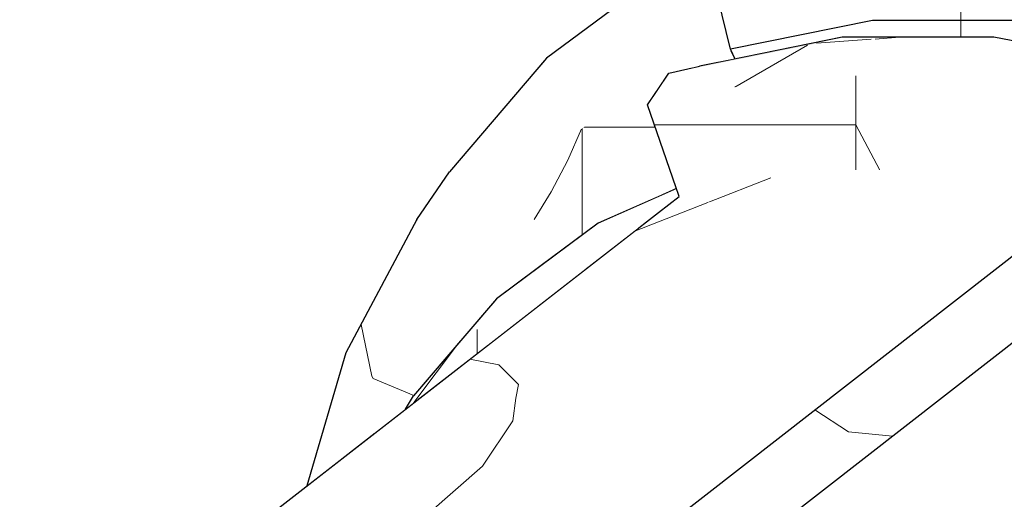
# Model space of a CAD drawing. Header units: millimetres. Extents: x -36478 to 31050, y -14815 to 11827.
# Tile 290 of 656: x -14688 to -14563, y 10751 to 10812. Entities that reach past the tile are written whole.
import ezdxf

# ---------------------------------------------------------------- set-up
doc = ezdxf.new("R2010")
doc.units = ezdxf.units.MM
doc.header["$MEASUREMENT"] = 0
doc.linetypes.add('Wipeout_Contour', pattern=[1000, 0, -1000])
doc.layers.add('Nové_Konstrukce - krov', color=7, linetype='Continuous')
doc.layers.add('Nové_Výplně - Povrchové', color=7, linetype='Continuous')

# ---------------------------------------------------------------- blocks, each defined once
blk = doc.blocks.new('výplň_43_1', base_point=(0, 0))
at = {"color": 254, "linetype": 'Wipeout_Contour', "lineweight": 0, "ltscale": 72698.698601}
blk.add_wipeout([(-14646.2, 10769.26), (-14651.15, 10752.39), (-14646.77, 10755.8), (-14645.02, 10761.74)], dxfattribs=at).dxf.layer = 'Nové_Výplně - Povrchové'
blk = doc.blocks.new('výplň_44_1', base_point=(0, 0))
at = {"color": 254, "linetype": 'Wipeout_Contour', "lineweight": 0, "ltscale": 54516.066204}
blk.add_wipeout([(-14645.02, 10761.74), (-14646.77, 10755.8), (-14642.51, 10759.12)], dxfattribs=at).dxf.layer = 'Nové_Výplně - Povrchové'
blk = doc.blocks.new('*X91')
at = {"layer": 'Nové_Výplně - Povrchové', "color": 21, "linetype": 'Continuous', "lineweight": 20, "true_color": 0xffaaaa}
blk.add_line((-14637.6, 10763.84), (-14642.75, 10766.02), dxfattribs=at)
blk = doc.blocks.new('výplň_45_1', base_point=(0, 0))
at = {"color": 254, "linetype": 'Wipeout_Contour', "lineweight": 0, "ltscale": 109026.973938}
blk.add_wipeout([(-14636.5, 10777.76), (-14645.02, 10761.74), (-14642.51, 10759.12), (-14638.66, 10762.11), (-14637.64, 10763.8), (-14631.55, 10770.93)], dxfattribs=at).dxf.layer = 'Nové_Výplně - Povrchové'
at = {"layer": 'Nové_Výplně - Povrchové', "color": 21, "linetype": 'Continuous', "lineweight": 20, "true_color": 0xffaaaa}
blk.add_blockref('*X91', (0, 0), dxfattribs=at)
blk = doc.blocks.new('*X93')
at = {"layer": 'Nové_Výplně - Povrchové', "color": 21, "linetype": 'Continuous', "lineweight": 20, "true_color": 0xffaaaa}
for p, q in [((-14642.9, 10766.31), (-14644.27, 10772.87)), ((-14642.75, 10766.02), (-14642.9, 10766.31))]:
    blk.add_line(p, q, dxfattribs=at)
blk = doc.blocks.new('výplň_46_1', base_point=(0, 0))
at = {"color": 254, "linetype": 'Wipeout_Contour', "lineweight": 0, "ltscale": 72711.941438}
blk.add_wipeout([(-14637.2, 10786.17), (-14646.2, 10769.26), (-14645.02, 10761.74), (-14636.5, 10777.76)], dxfattribs=at).dxf.layer = 'Nové_Výplně - Povrchové'
at = {"layer": 'Nové_Výplně - Povrchové', "color": 21, "linetype": 'Continuous', "lineweight": 20, "true_color": 0xffaaaa}
blk.add_blockref('*X93', (0, 0), dxfattribs=at)
blk = doc.blocks.new('výplň_47_1', base_point=(0, 0))
at = {"color": 254, "linetype": 'Wipeout_Contour', "lineweight": 0, "ltscale": 72714.772715}
blk.add_wipeout([(-14637.2, 10786.17), (-14636.5, 10777.76), (-14625.04, 10791.2), (-14625.09, 10800.36)], dxfattribs=at).dxf.layer = 'Nové_Výplně - Povrchové'
blk = doc.blocks.new('výplň_48_1', base_point=(0, 0))
at = {"color": 254, "linetype": 'Wipeout_Contour', "lineweight": 0, "ltscale": 90853.61131}
blk.add_wipeout([(-14625.04, 10791.2), (-14636.5, 10777.76), (-14631.55, 10770.93), (-14627.11, 10776.14), (-14619.81, 10781.56)], dxfattribs=at).dxf.layer = 'Nové_Výplně - Povrchové'
blk = doc.blocks.new('*X99')
at = {"layer": 'Nové_Výplně - Povrchové', "color": 21, "linetype": 'Continuous', "lineweight": 20, "true_color": 0xffaaaa}
for p, q in [((-14616.29, 10797.7), (-14618.02, 10793.74)), ((-14616.2, 10797.77), (-14616.2, 10784.25)), ((-14616, 10797.91), (-14609.53, 10797.91)), ((-14618.02, 10793.74), (-14620.14, 10789.71)), ((-14620.14, 10789.71), (-14622.33, 10786.2))]:
    blk.add_line(p, q, dxfattribs=at)
blk = doc.blocks.new('výplň_49_1', base_point=(0, 0))
at = {"color": 254, "linetype": 'Wipeout_Contour', "lineweight": 0, "ltscale": 90833.047738}
blk.add_wipeout([(-14610.98, 10801.65), (-14625.04, 10791.2), (-14619.81, 10781.56), (-14614.2, 10785.74), (-14606.2, 10789.26)], dxfattribs=at).dxf.layer = 'Nové_Výplně - Povrchové'
at = {"layer": 'Nové_Výplně - Povrchové', "color": 21, "linetype": 'Continuous', "lineweight": 20, "true_color": 0xffaaaa}
blk.add_blockref('*X99', (0, 0), dxfattribs=at)
blk = doc.blocks.new('výplň_50_1', base_point=(0, 0))
at = {"color": 254, "linetype": 'Wipeout_Contour', "lineweight": 0, "ltscale": 72726.278027}
blk.add_wipeout([(-14620.75, 10806.65), (-14633.06, 10792.22), (-14637.2, 10786.17), (-14625.09, 10800.36)], dxfattribs=at).dxf.layer = 'Nové_Výplně - Povrchové'
blk = doc.blocks.new('výplň_51_1', base_point=(0, 0))
at = {"color": 254, "linetype": 'Wipeout_Contour', "lineweight": 0, "ltscale": 72712.789496}
blk.add_wipeout([(-14605.65, 10817.88), (-14620.75, 10806.65), (-14625.09, 10800.36), (-14610.24, 10811.39)], dxfattribs=at).dxf.layer = 'Nové_Výplně - Povrchové'
blk = doc.blocks.new('výplň_52_1', base_point=(0, 0))
at = {"color": 254, "linetype": 'Wipeout_Contour', "lineweight": 0, "ltscale": 72693.709099}
blk.add_wipeout([(-14605.65, 10817.88), (-14610.24, 10811.39), (-14599.43, 10816.16), (-14600.41, 10820.19)], dxfattribs=at).dxf.layer = 'Nové_Výplně - Povrchové'
blk = doc.blocks.new('výplň_53_1', base_point=(0, 0))
at = {"color": 254, "linetype": 'Wipeout_Contour', "lineweight": 0, "ltscale": 72701.644911}
blk.add_wipeout([(-14625.09, 10800.36), (-14625.04, 10791.2), (-14610.98, 10801.65), (-14610.24, 10811.39)], dxfattribs=at).dxf.layer = 'Nové_Výplně - Povrchové'
blk = doc.blocks.new('*X109')
at = {"layer": 'Nové_Výplně - Povrchové', "color": 21, "linetype": 'Continuous', "lineweight": 20, "true_color": 0xffaaaa}
blk.add_line((-14609.53, 10797.91), (-14606.96, 10797.91), dxfattribs=at)
blk = doc.blocks.new('výplň_54_1', base_point=(0, 0))
at = {"color": 254, "linetype": 'Wipeout_Contour', "lineweight": 0, "ltscale": 90822.182729}
blk.add_wipeout([(-14605.75, 10803.95), (-14610.98, 10801.65), (-14606.2, 10789.26), (-14604.26, 10790.11), (-14607.93, 10800.72)], dxfattribs=at).dxf.layer = 'Nové_Výplně - Povrchové'
at = {"layer": 'Nové_Výplně - Povrchové', "color": 21, "linetype": 'Continuous', "lineweight": 20, "true_color": 0xffaaaa}
blk.add_blockref('*X109', (0, 0), dxfattribs=at)
blk = doc.blocks.new('výplň_55_1', base_point=(0, 0))
at = {"color": 254, "linetype": 'Wipeout_Contour', "lineweight": 0, "ltscale": 72654.89598}
blk.add_wipeout([(-14597.33, 10807.66), (-14602.57, 10805.35), (-14601.34, 10805.63), (-14596.8, 10806.55)], dxfattribs=at).dxf.layer = 'Nové_Výplně - Povrchové'
blk = doc.blocks.new('výplň_56_1', base_point=(0, 0))
at = {"color": 254, "linetype": 'Wipeout_Contour', "lineweight": 0, "ltscale": 145341.095003}
blk.add_wipeout([(-14610.98, 10801.65), (-14605.75, 10803.95), (-14605.22, 10804.75), (-14602.57, 10805.35), (-14597.33, 10807.66), (-14597.4, 10807.8), (-14599.43, 10816.16), (-14610.24, 10811.39)], dxfattribs=at).dxf.layer = 'Nové_Výplně - Povrchové'
blk = doc.blocks.new('výplň_57_1', base_point=(0, 0))
at = {"color": 254, "linetype": 'Wipeout_Contour', "lineweight": 0, "ltscale": 72647.270542}
blk.add_wipeout([(-14600.67, 10821.25), (-14597.4, 10807.8), (-14579.37, 10811.46), (-14580.84, 10825.27)], dxfattribs=at).dxf.layer = 'Nové_Výplně - Povrchové'
blk = doc.blocks.new('výplň_62_1', base_point=(0, 0))
at = {"color": 254, "linetype": 'Wipeout_Contour', "lineweight": 0, "ltscale": 90776.718381}
blk.add_wipeout([(-14579.37, 10811.46), (-14597.4, 10807.8), (-14596.8, 10806.55), (-14583.22, 10809.31), (-14578.71, 10809.31)], dxfattribs=at).dxf.layer = 'Nové_Výplně - Povrchové'
blk = doc.blocks.new('*X127')
at = {"layer": 'Nové_Výplně - Povrchové', "color": 21, "linetype": 'Continuous', "lineweight": 20, "true_color": 0xffaaaa}
blk.add_line((-14568.16, 10811.46), (-14568.16, 10809.31), dxfattribs=at)
blk = doc.blocks.new('výplň_63_1', base_point=(0, 0))
at = {"color": 254, "linetype": 'Wipeout_Contour', "lineweight": 0, "ltscale": 90705.111709}
blk.add_wipeout([(-14560.22, 10811.46), (-14579.37, 10811.46), (-14578.71, 10809.31), (-14563.95, 10809.31), (-14559.77, 10808.53)], dxfattribs=at).dxf.layer = 'Nové_Výplně - Povrchové'
at = {"layer": 'Nové_Výplně - Povrchové', "color": 21, "linetype": 'Continuous', "lineweight": 20, "true_color": 0xffaaaa}
blk.add_blockref('*X127', (0, 0), dxfattribs=at)
blk = doc.blocks.new('*X131')
at = {"layer": 'Nové_Výplně - Povrchové', "color": 21, "linetype": 'Continuous', "lineweight": 20, "true_color": 0xffaaaa}
blk.add_line((-14568.16, 10825.27), (-14568.16, 10811.46), dxfattribs=at)
blk = doc.blocks.new('výplň_65_1', base_point=(0, 0))
at = {"color": 254, "linetype": 'Wipeout_Contour', "lineweight": 0, "ltscale": 72589.120211}
blk.add_wipeout([(-14560.22, 10811.46), (-14559.77, 10825.27), (-14580.84, 10825.27), (-14579.37, 10811.46)], dxfattribs=at).dxf.layer = 'Nové_Výplně - Povrchové'
at = {"layer": 'Nové_Výplně - Povrchové', "color": 21, "linetype": 'Continuous', "lineweight": 20, "true_color": 0xffaaaa}
blk.add_blockref('*X131', (0, 0), dxfattribs=at)
blk = doc.blocks.new('*X177')
at = {"layer": 'Nové_Výplně - Povrchové', "color": 21, "linetype": 'Continuous', "lineweight": 20, "true_color": 0xffaaaa}
blk.add_line((-14631.93, 10770.48), (-14637.57, 10762.95), dxfattribs=at)
blk = doc.blocks.new('výplň_88_1', base_point=(0, 0))
at = {"color": 254, "linetype": 'Wipeout_Contour', "lineweight": 0, "ltscale": 90841.694386}
blk.add_wipeout([(-14638.66, 10762.11), (-14637.19, 10763.25), (-14629.45, 10772.32), (-14627.11, 10776.14), (-14637.64, 10763.8)], dxfattribs=at).dxf.layer = 'Nové_Výplně - Povrchové'
at = {"layer": 'Nové_Výplně - Povrchové', "color": 21, "linetype": 'Continuous', "lineweight": 20, "true_color": 0xffaaaa}
blk.add_blockref('*X177', (0, 0), dxfattribs=at)
blk = doc.blocks.new('*X179')
at = {"layer": 'Nové_Výplně - Povrchové', "color": 21, "linetype": 'Continuous', "lineweight": 20, "true_color": 0xffaaaa}
blk.add_line((-14629.54, 10772.22), (-14629.54, 10769.2), dxfattribs=at)
blk = doc.blocks.new('výplň_89_1', base_point=(0, 0))
at = {"color": 254, "linetype": 'Wipeout_Contour', "lineweight": 0, "ltscale": 54501.999611}
blk.add_wipeout([(-14629.45, 10772.32), (-14637.19, 10763.25), (-14628.09, 10770.33)], dxfattribs=at).dxf.layer = 'Nové_Výplně - Povrchové'
at = {"layer": 'Nové_Výplně - Povrchové', "color": 21, "linetype": 'Continuous', "lineweight": 20, "true_color": 0xffaaaa}
blk.add_blockref('*X179', (0, 0), dxfattribs=at)
blk = doc.blocks.new('výplň_90_1', base_point=(0, 0))
at = {"color": 254, "linetype": 'Wipeout_Contour', "lineweight": 0, "ltscale": 72662.037813}
blk.add_wipeout([(-14614.2, 10785.74), (-14627.11, 10776.14), (-14629.45, 10772.32), (-14616.71, 10781.79)], dxfattribs=at).dxf.layer = 'Nové_Výplně - Povrchové'
blk = doc.blocks.new('výplň_91_1', base_point=(0, 0))
at = {"color": 254, "linetype": 'Wipeout_Contour', "lineweight": 0, "ltscale": 72657.232235}
blk.add_wipeout([(-14616.71, 10781.79), (-14629.45, 10772.32), (-14628.09, 10770.33), (-14615.77, 10779.91)], dxfattribs=at).dxf.layer = 'Nové_Výplně - Povrchové'
blk = doc.blocks.new('výplň_92_1', base_point=(0, 0))
at = {"color": 254, "linetype": 'Wipeout_Contour', "lineweight": 0, "ltscale": 108958.888579}
blk.add_wipeout([(-14614.2, 10785.74), (-14616.71, 10781.79), (-14608.96, 10785.21), (-14606.55, 10787.08), (-14603.92, 10789.13), (-14604.26, 10790.11)], dxfattribs=at).dxf.layer = 'Nové_Výplně - Povrchové'
blk = doc.blocks.new('výplň_93_1', base_point=(0, 0))
at = {"color": 254, "linetype": 'Wipeout_Contour', "lineweight": 0, "ltscale": 54482.586081}
blk.add_wipeout([(-14608.96, 10785.21), (-14616.71, 10781.79), (-14615.77, 10779.91)], dxfattribs=at).dxf.layer = 'Nové_Výplně - Povrchové'
blk = doc.blocks.new('*X189')
at = {"layer": 'Nové_Výplně - Povrchové', "linetype": 'Continuous', "lineweight": 20, "true_color": 0xffaaaa}
blk.add_hatch(color=21, dxfattribs=at).paths.add_polyline_path([(-14601.34, 10805.63), (-14605.22, 10804.75), (-14586.85, 10808.47), (-14583.22, 10809.31)])
blk = doc.blocks.new('výplň_94_1', base_point=(0, 0))
at = {"color": 254, "linetype": 'Wipeout_Contour', "lineweight": 0, "ltscale": 72639.584664}
blk.add_wipeout([(-14601.34, 10805.63), (-14605.22, 10804.75), (-14586.85, 10808.47), (-14583.22, 10809.31)], dxfattribs=at).dxf.layer = 'Nové_Výplně - Povrchové'
at = {"layer": 'Nové_Výplně - Povrchové', "color": 21, "linetype": 'Continuous', "lineweight": 20, "true_color": 0xffaaaa}
blk.add_blockref('*X189', (0, 0), dxfattribs=at)
blk = doc.blocks.new('*X197')
at = {"layer": 'Nové_Výplně - Povrchové', "color": 21, "linetype": 'Continuous', "lineweight": 20, "true_color": 0xffaaaa}
for p, q in [((-14586.46, 10808.56), (-14579.52, 10809.06)), ((-14579.02, 10809.09), (-14575.96, 10809.31))]:
    blk.add_line(p, q, dxfattribs=at)
blk = doc.blocks.new('výplň_98_1', base_point=(0, 0))
at = {"color": 254, "linetype": 'Wipeout_Contour', "lineweight": 0, "ltscale": 72583.504419}
blk.add_wipeout([(-14563.95, 10809.31), (-14583.22, 10809.31), (-14586.85, 10808.47), (-14567.33, 10808.47)], dxfattribs=at).dxf.layer = 'Nové_Výplně - Povrchové'
at = {"layer": 'Nové_Výplně - Povrchové', "color": 21, "linetype": 'Continuous', "lineweight": 20, "true_color": 0xffaaaa}
blk.add_blockref('*X197', (0, 0), dxfattribs=at)
blk = doc.blocks.new('výplň_99_1', base_point=(0, 0))
at = {"color": 254, "linetype": 'Wipeout_Contour', "lineweight": 0, "ltscale": 72520.489276}
blk.add_wipeout([(-14567.33, 10808.47), (-14570.49, 10804.4), (-14550.64, 10800.72), (-14547.24, 10804.75)], dxfattribs=at).dxf.layer = 'Nové_Výplně - Povrchové'
blk = doc.blocks.new('výplň_100_1', base_point=(0, 0))
at = {"color": 254, "linetype": 'Wipeout_Contour', "lineweight": 0, "ltscale": 72515.896812}
blk.add_wipeout([(-14563.95, 10809.31), (-14567.33, 10808.47), (-14547.24, 10804.75), (-14544.13, 10805.63)], dxfattribs=at).dxf.layer = 'Nové_Výplně - Povrchové'
blk = doc.blocks.new('výplň_107_1', base_point=(0, 0))
at = {"color": 254, "linetype": 'Wipeout_Contour', "lineweight": 0, "ltscale": 72488.453044}
blk.add_wipeout([(-14554.65, 10774.63), (-14677.15, 10679.36), (-14663.48, 10671.81), (-14538.76, 10768.82)], dxfattribs=at).dxf.layer = 'Nové_Výplně - Povrchové'
blk = doc.blocks.new('výplň_108_1', base_point=(0, 0))
at = {"color": 254, "linetype": 'Wipeout_Contour', "lineweight": 0, "ltscale": 108683.080092}
blk.add_wipeout([(-14538.76, 10768.82), (-14663.48, 10671.81), (-14660.4, 10670.1), (-14658.32, 10668.56), (-14649.73, 10662.04), (-14523.38, 10760.31)], dxfattribs=at).dxf.layer = 'Nové_Výplně - Povrchové'
blk = doc.blocks.new('výplň_109_1', base_point=(0, 0))
at = {"color": 254, "linetype": 'Wipeout_Contour', "lineweight": 0, "ltscale": 90458.862817}
blk.add_wipeout([(-14523.38, 10760.31), (-14649.73, 10662.04), (-14640.46, 10654.99), (-14636.04, 10650.56), (-14508.99, 10749.38)], dxfattribs=at).dxf.layer = 'Nové_Výplně - Povrchové'
blk = doc.blocks.new('*X225')
at = {"layer": 'Nové_Výplně - Povrchové', "color": 21, "linetype": 'Continuous', "lineweight": 20, "true_color": 0xffaaaa}
for p, q in [((-14586.69, 10762.04), (-14582.4, 10759.24)), ((-14582.4, 10759.24), (-14576.83, 10758.68)), ((-14611.7, 10742.6), (-14615.56, 10728.56)), ((-14642.98, 10718.26), (-14644.23, 10713.74)), ((-14644.37, 10713.24), (-14646.85, 10704.23))]:
    blk.add_line(p, q, dxfattribs=at)
blk = doc.blocks.new('výplň_112_1', base_point=(0, 0))
at = {"color": 254, "linetype": 'Wipeout_Contour', "lineweight": 0, "ltscale": 271839.854141}
blk.add_wipeout([(-14687.4, 10683.72), (-14680.38, 10681.15), (-14678.13, 10679.9), (-14551.87, 10778.1), (-14550.79, 10788.27), (-14547.4, 10792.3), (-14544.28, 10793.19), (-14540.7, 10791.87), (-14540.65, 10795.35), (-14540.13, 10798.26), (-14542.92, 10796.09), (-14544.13, 10805.63), (-14547.24, 10804.75), (-14550.64, 10800.72), (-14551.87, 10789.13)], dxfattribs=at).dxf.layer = 'Nové_Výplně - Povrchové'
at = {"layer": 'Nové_Výplně - Povrchové', "color": 21, "linetype": 'Continuous', "lineweight": 20, "true_color": 0xffaaaa}
blk.add_blockref('*X225', (0, 0), dxfattribs=at)
blk = doc.blocks.new('*X257')
at = {"layer": 'Nové_Výplně - Povrchové', "color": 21, "linetype": 'Continuous', "lineweight": 20, "true_color": 0xffaaaa}
for p, q in [((-14617.86, 10726.77), (-14616.02, 10726.9)), ((-14649.15, 10702.44), (-14647.31, 10702.57)), ((-14651.6, 10699.23), (-14652.97, 10699.47))]:
    blk.add_line(p, q, dxfattribs=at)
blk = doc.blocks.new('výplň_128_1', base_point=(0, 0))
at = {"color": 254, "linetype": 'Wipeout_Contour', "lineweight": 0, "ltscale": 72522.529969}
blk.add_wipeout([(-14678.13, 10679.9), (-14677.15, 10679.36), (-14554.65, 10774.63), (-14556.01, 10774.88)], dxfattribs=at).dxf.layer = 'Nové_Výplně - Povrchové'
at = {"layer": 'Nové_Výplně - Povrchové', "color": 21, "linetype": 'Continuous', "lineweight": 20, "true_color": 0xffaaaa}
blk.add_blockref('*X257', (0, 0), dxfattribs=at)
blk = doc.blocks.new('*X259')
at = {"layer": 'Nové_Výplně - Povrchové', "color": 21, "linetype": 'Continuous', "lineweight": 20, "true_color": 0xffaaaa}
blk.add_line((-14596.83, 10802.97), (-14587.61, 10808.32), dxfattribs=at)
blk = doc.blocks.new('výplň_129_1', base_point=(0, 0))
at = {"color": 254, "linetype": 'Wipeout_Contour', "lineweight": 0, "ltscale": 72644.275588}
blk.add_wipeout([(-14605.22, 10804.75), (-14607.93, 10800.72), (-14589.78, 10804.4), (-14586.85, 10808.47)], dxfattribs=at).dxf.layer = 'Nové_Výplně - Povrchové'
at = {"layer": 'Nové_Výplně - Povrchové', "color": 21, "linetype": 'Continuous', "lineweight": 20, "true_color": 0xffaaaa}
blk.add_blockref('*X259', (0, 0), dxfattribs=at)
blk = doc.blocks.new('výplň_130_1', base_point=(0, 0))
at = {"color": 254, "linetype": 'Wipeout_Contour', "lineweight": 0, "ltscale": 72588.158244}
blk.add_wipeout([(-14586.85, 10808.47), (-14589.78, 10804.4), (-14570.49, 10804.4), (-14567.33, 10808.47)], dxfattribs=at).dxf.layer = 'Nové_Výplně - Povrchové'
blk = doc.blocks.new('*X263')
at = {"layer": 'Nové_Výplně - Povrchové', "color": 21, "linetype": 'Continuous', "lineweight": 20, "true_color": 0xffaaaa}
for p, q in [((-14581.5, 10804.4), (-14581.5, 10792.47)), ((-14588.56, 10798.2), (-14581.5, 10798.2)), ((-14578.45, 10792.47), (-14581.5, 10798.2))]:
    blk.add_line(p, q, dxfattribs=at)
blk = doc.blocks.new('výplň_131_1', base_point=(0, 0))
at = {"color": 254, "linetype": 'Wipeout_Contour', "lineweight": 0, "ltscale": 72571.7176}
blk.add_wipeout([(-14587.43, 10792.47), (-14569.91, 10792.47), (-14570.49, 10804.4), (-14589.78, 10804.4)], dxfattribs=at).dxf.layer = 'Nové_Výplně - Povrchové'
at = {"layer": 'Nové_Výplně - Povrchové', "color": 21, "linetype": 'Continuous', "lineweight": 20, "true_color": 0xffaaaa}
blk.add_blockref('*X263', (0, 0), dxfattribs=at)
blk = doc.blocks.new('výplň_132_1', base_point=(0, 0))
at = {"color": 254, "linetype": 'Wipeout_Contour', "lineweight": 0, "ltscale": 72495.744336}
blk.add_wipeout([(-14551.87, 10789.13), (-14569.91, 10792.47), (-14572.54, 10790.42), (-14554.5, 10787.08)], dxfattribs=at).dxf.layer = 'Nové_Výplně - Povrchové'
blk = doc.blocks.new('*X267')
at = {"layer": 'Nové_Výplně - Povrchové', "color": 21, "linetype": 'Continuous', "lineweight": 20, "true_color": 0xffaaaa}
for p, q in [((-14607.06, 10798.2), (-14605.52, 10798.2)), ((-14605.52, 10798.2), (-14588.56, 10798.2))]:
    blk.add_line(p, q, dxfattribs=at)
blk = doc.blocks.new('výplň_133_1', base_point=(0, 0))
at = {"color": 254, "linetype": 'Wipeout_Contour', "lineweight": 0, "ltscale": 72624.952237}
blk.add_wipeout([(-14603.92, 10789.13), (-14587.43, 10792.47), (-14589.78, 10804.4), (-14607.93, 10800.72)], dxfattribs=at).dxf.layer = 'Nové_Výplně - Povrchové'
at = {"layer": 'Nové_Výplně - Povrchové', "color": 21, "linetype": 'Continuous', "lineweight": 20, "true_color": 0xffaaaa}
blk.add_blockref('*X267', (0, 0), dxfattribs=at)
blk = doc.blocks.new('*X269')
at = {"layer": 'Nové_Výplně - Povrchové', "color": 21, "linetype": 'Continuous', "lineweight": 20, "true_color": 0xffaaaa}
blk.add_line((-14600.25, 10788.36), (-14592.26, 10791.49), dxfattribs=at)
blk = doc.blocks.new('výplň_134_1', base_point=(0, 0))
at = {"color": 254, "linetype": 'Wipeout_Contour', "lineweight": 0, "ltscale": 72607.602726}
blk.add_wipeout([(-14587.43, 10792.47), (-14603.92, 10789.13), (-14606.55, 10787.08), (-14590.06, 10790.42)], dxfattribs=at).dxf.layer = 'Nové_Výplně - Povrchové'
at = {"layer": 'Nové_Výplně - Povrchové', "color": 21, "linetype": 'Continuous', "lineweight": 20, "true_color": 0xffaaaa}
blk.add_blockref('*X269', (0, 0), dxfattribs=at)
blk = doc.blocks.new('výplň_135_1', base_point=(0, 0))
at = {"color": 254, "linetype": 'Wipeout_Contour', "lineweight": 0, "ltscale": 72556.885261}
blk.add_wipeout([(-14569.91, 10792.47), (-14587.43, 10792.47), (-14590.06, 10790.42), (-14572.54, 10790.42)], dxfattribs=at).dxf.layer = 'Nové_Výplně - Povrchové'
blk = doc.blocks.new('*X273')
at = {"layer": 'Nové_Výplně - Povrchové', "color": 21, "linetype": 'Continuous', "lineweight": 20, "true_color": 0xffaaaa}
for p, q in [((-14609.65, 10784.67), (-14600.25, 10788.36)), ((-14626.81, 10767.77), (-14630.46, 10768.49)), ((-14624.32, 10765.24), (-14626.81, 10767.77)), ((-14624.63, 10763.54), (-14624.32, 10765.24)), ((-14663.99, 10733.99), (-14660.15, 10735.91)), ((-14685.83, 10725.42), (-14661.24, 10735.06)), ((-14663.99, 10733.99), (-14663.99, 10732.93)), ((-14711.79, 10703.18), (-14692.53, 10710.73))]:
    blk.add_line(p, q, dxfattribs=at)
blk = doc.blocks.new('výplň_136_1', base_point=(0, 0))
at = {"color": 254, "linetype": 'Wipeout_Contour', "lineweight": 0, "ltscale": 72686.048458}
blk.add_wipeout([(-14606.55, 10787.08), (-14713.92, 10703.57), (-14704.08, 10701.75), (-14590.06, 10790.42)], dxfattribs=at).dxf.layer = 'Nové_Výplně - Povrchové'
at = {"layer": 'Nové_Výplně - Povrchové', "color": 21, "linetype": 'Continuous', "lineweight": 20, "true_color": 0xffaaaa}
blk.add_blockref('*X273', (0, 0), dxfattribs=at)
blk = doc.blocks.new('*X275')
at = {"layer": 'Nové_Výplně - Povrchové', "color": 21, "linetype": 'Continuous', "lineweight": 20, "true_color": 0xffaaaa}
for p, q in [((-14625.02, 10760.63), (-14624.63, 10763.54)), ((-14628.89, 10754.88), (-14625.02, 10760.63)), ((-14635.72, 10748.87), (-14628.89, 10754.88)), ((-14638.48, 10746.94), (-14635.72, 10748.87)), ((-14641.5, 10745.03), (-14638.48, 10746.94)), ((-14644.76, 10743.14), (-14641.5, 10745.03)), ((-14648.23, 10741.29), (-14644.76, 10743.14)), ((-14661.24, 10735.06), (-14636.28, 10740.85)), ((-14651.92, 10739.48), (-14648.23, 10741.29)), ((-14655.78, 10737.73), (-14651.92, 10739.48)), ((-14659.81, 10736.04), (-14655.78, 10737.73)), ((-14660.15, 10735.91), (-14659.81, 10736.04)), ((-14663.99, 10732.93), (-14663.99, 10725.89)), ((-14663.99, 10725.89), (-14663.99, 10719.3)), ((-14692.53, 10710.73), (-14667.56, 10716.51))]:
    blk.add_line(p, q, dxfattribs=at)
blk = doc.blocks.new('výplň_137_1', base_point=(0, 0))
at = {"color": 254, "linetype": 'Wipeout_Contour', "lineweight": 0, "ltscale": 109001.491776}
blk.add_wipeout([(-14704.08, 10701.75), (-14700.88, 10701.15), (-14697, 10698.79), (-14695.86, 10694.51), (-14572.54, 10790.42), (-14590.06, 10790.42)], dxfattribs=at).dxf.layer = 'Nové_Výplně - Povrchové'
at = {"layer": 'Nové_Výplně - Povrchové', "color": 21, "linetype": 'Continuous', "lineweight": 20, "true_color": 0xffaaaa}
blk.add_blockref('*X275', (0, 0), dxfattribs=at)
blk = doc.blocks.new('výplň_138_1', base_point=(0, 0))
at = {"color": 254, "linetype": 'Wipeout_Contour', "lineweight": 0, "ltscale": 72507.403668}
blk.add_wipeout([(-14569.91, 10792.47), (-14551.87, 10789.13), (-14550.64, 10800.72), (-14570.49, 10804.4)], dxfattribs=at).dxf.layer = 'Nové_Výplně - Povrchové'
blk = doc.blocks.new('výplň_139_1', base_point=(0, 0))
at = {"color": 254, "linetype": 'Wipeout_Contour', "lineweight": 0, "ltscale": 108922.846297}
blk.add_wipeout([(-14695.86, 10694.51), (-14694.2, 10688.26), (-14692.97, 10685.76), (-14687.4, 10683.72), (-14554.5, 10787.08), (-14572.54, 10790.42)], dxfattribs=at).dxf.layer = 'Nové_Výplně - Povrchové'

msp = doc.modelspace()

# ---------------------------------------------------------------- block references
at = {"layer": 'Nové_Výplně - Povrchové', "color": 21, "linetype": 'Continuous', "lineweight": 20, "true_color": 0xffaaaa}
for name in ['výplň_55_1', 'výplň_43_1']:
    msp.add_blockref(name, (0, 0), dxfattribs=at)

# ---------------------------------------------------------------- next in the draw order: block references
msp.add_blockref('výplň_44_1', (0, 0), dxfattribs=at)

# ---------------------------------------------------------------- next in the draw order: block references
msp.add_blockref('výplň_45_1', (0, 0), dxfattribs=at)

# ---------------------------------------------------------------- next in the draw order: block references
msp.add_blockref('výplň_46_1', (0, 0), dxfattribs=at)

# ---------------------------------------------------------------- next in the draw order: block references
msp.add_blockref('výplň_47_1', (0, 0), dxfattribs=at)

# ---------------------------------------------------------------- next in the draw order: block references
msp.add_blockref('výplň_48_1', (0, 0), dxfattribs=at)

# ---------------------------------------------------------------- next in the draw order: block references
for name in ['výplň_49_1', 'výplň_88_1']:
    msp.add_blockref(name, (0, 0), dxfattribs=at)

# ---------------------------------------------------------------- next in the draw order: block references
for name in ['výplň_50_1', 'výplň_89_1']:
    msp.add_blockref(name, (0, 0), dxfattribs=at)

# ---------------------------------------------------------------- next in the draw order: block references
for name in ['výplň_51_1', 'výplň_90_1']:
    msp.add_blockref(name, (0, 0), dxfattribs=at)

# ---------------------------------------------------------------- next in the draw order: block references
for name in ['výplň_52_1', 'výplň_91_1']:
    msp.add_blockref(name, (0, 0), dxfattribs=at)

# ---------------------------------------------------------------- next in the draw order: block references
for name in ['výplň_53_1', 'výplň_107_1']:
    msp.add_blockref(name, (0, 0), dxfattribs=at)

# ---------------------------------------------------------------- next in the draw order: block references
for name in ['výplň_54_1', 'výplň_108_1']:
    msp.add_blockref(name, (0, 0), dxfattribs=at)

# ---------------------------------------------------------------- next in the draw order: block references
for name in ['výplň_56_1', 'výplň_92_1', 'výplň_109_1']:
    msp.add_blockref(name, (0, 0), dxfattribs=at)

# ---------------------------------------------------------------- next in the draw order: block references
for name in ['výplň_57_1', 'výplň_93_1']:
    msp.add_blockref(name, (0, 0), dxfattribs=at)

# ---------------------------------------------------------------- next in the draw order: block references
msp.add_blockref('výplň_62_1', (0, 0), dxfattribs=at)

# ---------------------------------------------------------------- next in the draw order: block references
for name in ['výplň_63_1', 'výplň_94_1']:
    msp.add_blockref(name, (0, 0), dxfattribs=at)

# ---------------------------------------------------------------- next in the draw order: block references
for name in ['výplň_65_1', 'výplň_98_1']:
    msp.add_blockref(name, (0, 0), dxfattribs=at)

# ---------------------------------------------------------------- next in the draw order: linework, layer by layer
at = {"layer": 'Nové_Konstrukce - krov', "color": 1, "linetype": 'Continuous', "lineweight": 25}
msp.add_line((-14560.22, 10811.46), (-14579.37, 10811.46), dxfattribs=at)

# ---------------------------------------------------------------- next in the draw order: block references
at = {"layer": 'Nové_Výplně - Povrchové', "color": 21, "linetype": 'Continuous', "lineweight": 20, "true_color": 0xffaaaa}
msp.add_blockref('výplň_99_1', (0, 0), dxfattribs=at)

# ---------------------------------------------------------------- next in the draw order: block references
msp.add_blockref('výplň_100_1', (0, 0), dxfattribs=at)

# ---------------------------------------------------------------- next in the draw order: linework, layer by layer
at = {"layer": 'Nové_Konstrukce - krov', "color": 1, "linetype": 'Continuous', "lineweight": 25}
msp.add_line((-14563.95, 10809.31), (-14583.22, 10809.31), dxfattribs=at)

# ---------------------------------------------------------------- next in the draw order: block references
at = {"layer": 'Nové_Výplně - Povrchové', "color": 21, "linetype": 'Continuous', "lineweight": 20, "true_color": 0xffaaaa}
msp.add_blockref('výplň_112_1', (0, 0), dxfattribs=at)

# ---------------------------------------------------------------- next in the draw order: linework, layer by layer
at = {"layer": 'Nové_Konstrukce - krov', "color": 1, "linetype": 'Continuous', "lineweight": 25}
for p, q in [((-14544.13, 10805.63), (-14563.95, 10809.31)), ((-14620.75, 10806.65), (-14633.06, 10792.22))]:
    msp.add_line(p, q, dxfattribs=at)

# ---------------------------------------------------------------- next in the draw order: block references
at = {"layer": 'Nové_Výplně - Povrchové', "color": 21, "linetype": 'Continuous', "lineweight": 20, "true_color": 0xffaaaa}
for name in ['výplň_129_1', 'výplň_128_1']:
    msp.add_blockref(name, (0, 0), dxfattribs=at)

# ---------------------------------------------------------------- next in the draw order: linework, layer by layer
at = {"layer": 'Nové_Konstrukce - krov', "color": 1, "linetype": 'Continuous', "lineweight": 25}
for p, q in [((-14597.4, 10807.8), (-14600.67, 10821.25)), ((-14605.65, 10817.88), (-14620.75, 10806.65)), ((-14596.8, 10806.55), (-14597.4, 10807.8))]:
    msp.add_line(p, q, dxfattribs=at)

# ---------------------------------------------------------------- next in the draw order: block references
at = {"layer": 'Nové_Výplně - Povrchové', "color": 21, "linetype": 'Continuous', "lineweight": 20, "true_color": 0xffaaaa}
msp.add_blockref('výplň_130_1', (0, 0), dxfattribs=at)

# ---------------------------------------------------------------- next in the draw order: linework, layer by layer
at = {"layer": 'Nové_Konstrukce - krov', "color": 1, "linetype": 'Continuous', "lineweight": 25}
for p, q in [((-14579.37, 10811.46), (-14597.4, 10807.8)), ((-14583.22, 10809.31), (-14601.34, 10805.63))]:
    msp.add_line(p, q, dxfattribs=at)

# ---------------------------------------------------------------- next in the draw order: block references
at = {"layer": 'Nové_Výplně - Povrchové', "color": 21, "linetype": 'Continuous', "lineweight": 20, "true_color": 0xffaaaa}
msp.add_blockref('výplň_131_1', (0, 0), dxfattribs=at)

# ---------------------------------------------------------------- next in the draw order: block references
for name in ['výplň_133_1', 'výplň_132_1']:
    msp.add_blockref(name, (0, 0), dxfattribs=at)

# ---------------------------------------------------------------- next in the draw order: linework, layer by layer
at = {"layer": 'Nové_Konstrukce - krov', "color": 1, "linetype": 'Continuous', "lineweight": 25}
for p, q in [((-14607.93, 10800.72), (-14605.22, 10804.75)), ((-14605.22, 10804.75), (-14601.34, 10805.63))]:
    msp.add_line(p, q, dxfattribs=at)

# ---------------------------------------------------------------- next in the draw order: block references
at = {"layer": 'Nové_Výplně - Povrchové', "color": 21, "linetype": 'Continuous', "lineweight": 20, "true_color": 0xffaaaa}
msp.add_blockref('výplň_134_1', (0, 0), dxfattribs=at)

# ---------------------------------------------------------------- next in the draw order: block references
msp.add_blockref('výplň_135_1', (0, 0), dxfattribs=at)

# ---------------------------------------------------------------- next in the draw order: block references
for name in ['výplň_138_1', 'výplň_136_1']:
    msp.add_blockref(name, (0, 0), dxfattribs=at)

# ---------------------------------------------------------------- next in the draw order: block references
msp.add_blockref('výplň_137_1', (0, 0), dxfattribs=at)

# ---------------------------------------------------------------- next in the draw order: block references
msp.add_blockref('výplň_139_1', (0, 0), dxfattribs=at)

# ---------------------------------------------------------------- next in the draw order: linework, layer by layer
at = {"layer": 'Nové_Konstrukce - krov', "color": 1, "linetype": 'Continuous', "lineweight": 25}
for p, q in [((-14603.92, 10789.13), (-14607.93, 10800.72)), ((-14637.2, 10786.17), (-14633.06, 10792.22)), ((-14604.26, 10790.11), (-14614.2, 10785.74)), ((-14606.55, 10787.08), (-14603.92, 10789.13)), ((-14713.92, 10703.57), (-14606.55, 10787.08)), ((-14687.4, 10683.72), (-14554.5, 10787.08)), ((-14637.2, 10786.17), (-14646.2, 10769.26)), ((-14614.2, 10785.74), (-14627.11, 10776.14)), ((-14551.87, 10778.1), (-14678.13, 10679.9)), ((-14627.11, 10776.14), (-14637.64, 10763.8)), ((-14646.2, 10769.26), (-14651.15, 10752.39)), ((-14638.66, 10762.11), (-14637.64, 10763.8))]:
    msp.add_line(p, q, dxfattribs=at)

doc.saveas('drawing.dxf')
